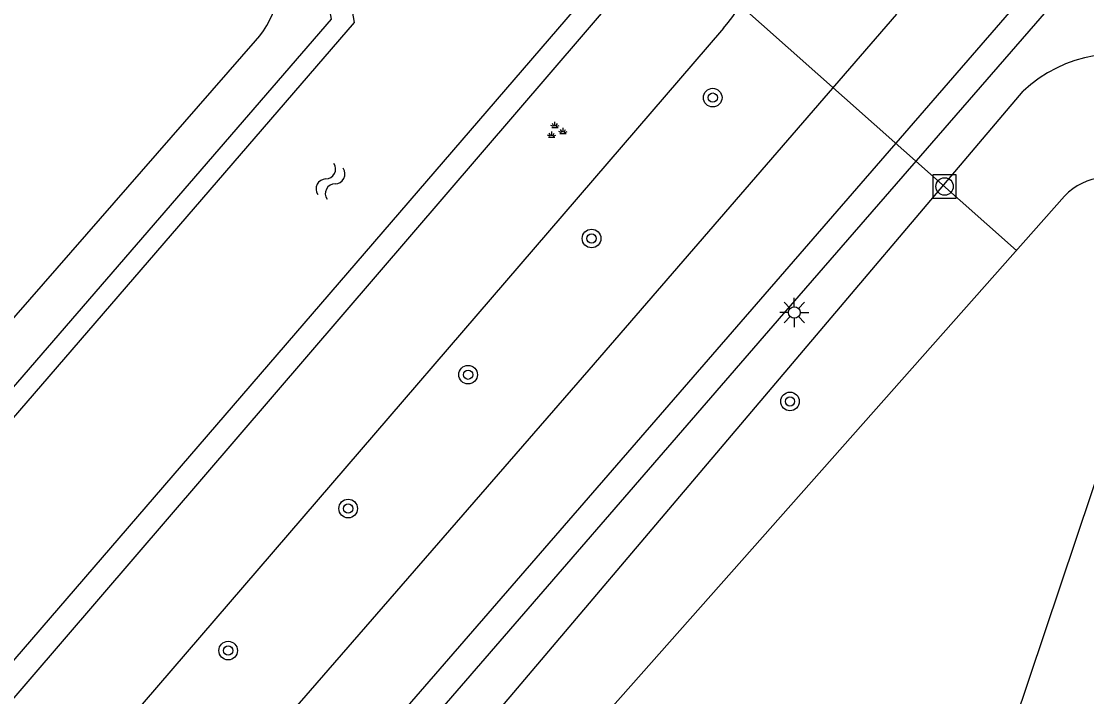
# Model space of a CAD drawing. Extents: x 128000 to 131008, y 398996 to 402500.
# Drawn here: x 129108 to 129153.73, y 399870.6 to 399899.59 of the extents above; entities that cross this region are included whole.
import ezdxf

# ---------------------------------------------------------------- set-up
doc = ezdxf.new("R2010")
doc.units = 0
for name, color, linetype in [('gg-knt-BGT kruinlijn', 7, 'Continuous'), ('gg-knt-verharding', 7, 'Continuous'), ('gg-knt-verharding nz', 7, 'Continuous'), ('gg-kntw-beschoeiing', 7, 'Continuous'), ('gg-kntw-bovenkant insteek waterloop', 7, 'Continuous'), ('gg-kntw-waterlijn', 7, 'Continuous'), ('gg-kwrk-duiker nz buis', 7, 'Continuous'), ('gt-symb-boom', 7, 'Continuous'), ('gt-symb-groenvak', 7, 'Continuous'), ('gt-symb-lichtmast', 7, 'Continuous'), ('gt-symb-rioolschacht', 7, 'Continuous'), ('gt-symb-watersymbool', 7, 'Continuous')]:
    doc.layers.add(name, color=color, linetype=linetype)

# ---------------------------------------------------------------- blocks, each defined once
blk = doc.blocks.new('gt0-BOOM')
at = {"layer": 'gt-symb-boom'}
for radius in [0.4, 0.2]:
    blk.add_circle((0, 0), radius, dxfattribs=at)
blk = doc.blocks.new('gt0-RS')
at = {"layer": 'gt-symb-rioolschacht'}
blk.add_lwpolyline([(-0.5, -0.5), (0.5, -0.5), (0.5, 0.5), (-0.5, 0.5)], close=True, dxfattribs=at)
blk.add_circle((0, 0), 0.375, dxfattribs=at)
blk = doc.blocks.new('gt0-WA')
at = {"layer": 'gt-symb-watersymbool'}
for centre, start, end in [((-0.323, 0.022), 28.0725, 151.9275), ((0.427, 0.422), 208.0725, 331.9275), ((-0.323, -0.428), 28.0725, 151.9275), ((0.427, -0.028), 208.0725, 331.9275)]:
    blk.add_arc(centre, 0.425, start, end, dxfattribs=at)
blk = doc.blocks.new('gt0-GRVAK')
at = {"layer": 'gt-symb-groenvak'}
for p, q in [((-0.11, 0.189), (-0.228, 0.24)), ((-0.182, 0.153), (0.088, 0.153)), ((-0.091, 0.211), (-0.156, 0.322)), ((-0.047, 0.214), (-0.047, 0.393)), ((-0.004, 0.211), (0.061, 0.322)), ((0.015, 0.189), (0.133, 0.24)), ((0.262, -0.052), (0.197, 0.059)), ((0.305, -0.049), (0.305, 0.13)), ((0.349, -0.052), (0.414, 0.059)), ((-0.245, -0.228), (-0.363, -0.177)), ((-0.318, -0.264), (-0.047, -0.264)), ((-0.226, -0.206), (-0.291, -0.095)), ((-0.183, -0.203), (-0.183, -0.024)), ((-0.139, -0.206), (-0.074, -0.095)), ((-0.12, -0.228), (-0.002, -0.177)), ((0.243, -0.074), (0.125, -0.023)), ((0.17, -0.11), (0.441, -0.11)), ((0.368, -0.074), (0.486, -0.023))]:
    blk.add_line(p, q, dxfattribs=at)
blk = doc.blocks.new('gt0-LMAST')
at = {"layer": 'gt-symb-lichtmast'}
for p, q in [((-0.005, 0.246), (-0.005, 0.621)), ((-0.182, 0.173), (-0.447, 0.438)), ((0.172, 0.173), (0.437, 0.438)), ((-0.255, -0.004), (-0.63, -0.004)), ((-0.182, -0.181), (-0.447, -0.446)), ((-0.005, -0.254), (-0.005, -0.629)), ((0.437, -0.446), (0.172, -0.181)), ((0.245, -0.004), (0.62, -0.004))]:
    blk.add_line(p, q, dxfattribs=at)
blk.add_circle((-0.005, -0.004), 0.25, dxfattribs=at)

msp = doc.modelspace()

# ---------------------------------------------------------------- linework, layer by layer
at = {"layer": 'gg-knt-BGT kruinlijn'}
msp.add_line((129138.142, 399899.286), (129053.21, 399800.58), dxfattribs=at)
msp.add_lwpolyline([(129038.437, 399807.448), (129039.17, 399808.35), (129118.061, 399898.75)], dxfattribs=at)
for centre, radius, start, end in [((129131.906, 399904.596), 8.19, 319.582, 30.4649), ((129114.64, 399901.709), 4.523, 319.1375, 13.9449)]:
    msp.add_arc(centre, radius, start, end, dxfattribs=at)
at = {"layer": 'gg-knt-verharding'}
for points in [[(129160.258, 399909.557), (129140.9, 399887.263), (129124.207, 399867.979), (129107.717, 399849.01), (129091.462, 399830.264), (129078.212, 399815.016)], [(129056.629, 399797.534), (129063.898, 399805.65), (129080.461, 399824.799), (129106.17, 399854.477), (129132.381, 399884.624), (129145.581, 399899.889)]]:
    msp.add_lwpolyline(points, dxfattribs=at)
at = {"layer": 'gg-knt-verharding nz'}
msp.add_lwpolyline([(129069.778, 399807.019), (129172.048, 399924.921), (129172.955, 399924.13)], dxfattribs=at)
at = {"layer": 'gg-kntw-beschoeiing'}
for points in [[(129120.866, 399912.532), (129120.21, 399911.18), (129122.29, 399899.53), (129041.83, 399806.28), (129041.687, 399804.994)], [(129044.37, 399802.219), (129045.46, 399801.24), (129046.77, 399801.49), (129134.422, 399903.198)]]:
    msp.add_lwpolyline(points, dxfattribs=at)
at = {"layer": 'gg-kntw-bovenkant insteek waterloop'}
for points in [[(129040.708, 399805.355), (129040.96, 399805.985), (129042.34, 399808.285), (129121.317, 399899.684), (129119.17, 399911.645), (129119.913, 399912.992)], [(129135.154, 399902.567), (129047.247, 399800.157), (129045.714, 399800.311), (129043.906, 399801.706)], [(129161.05, 399892.242), (129144.131, 399836.65), (129135.881, 399832.68), (129115.251, 399851.19), (129115.601, 399854.78), (129151.001, 399896.59)]]:
    msp.add_lwpolyline(points, dxfattribs=at)
msp.add_arc((129155.079, 399892.229), 5.971, 0.1239, 133.0818, dxfattribs=at)
at = {"layer": 'gg-kntw-waterlijn'}
msp.add_line((129119.387, 399854.379), (129152.786, 399892.088), dxfattribs=at)
msp.add_lwpolyline([(129156.619, 399887.315), (129145.915, 399855.442), (129144.494, 399850.241), (129141.747, 399839.895)], dxfattribs=at)
msp.add_arc((129154.725, 399890.193), 2.711, 341.3411, 135.6683, dxfattribs=at)
at = {"layer": 'gg-kwrk-duiker nz buis'}
msp.add_line((129136.58, 399902.33), (129150.72, 399889.755), dxfattribs=at)

# ---------------------------------------------------------------- block references
at = {"layer": 'gt-symb-boom'}
for p in [(129137.681, 399896.311), (129132.48, 399890.265), (129127.181, 399884.419), (129140.998, 399883.271), (129122.033, 399878.671), (129116.881, 399872.575)]:
    msp.add_blockref('gt0-BOOM', p, dxfattribs=at)
at = {"layer": 'gt-symb-groenvak'}
msp.add_blockref('gt0-GRVAK', (129130.953, 399894.878), dxfattribs=at)
at = {"layer": 'gt-symb-lichtmast'}
msp.add_blockref('gt0-LMAST', (129141.188, 399887.092), dxfattribs=at)
at = {"layer": 'gt-symb-rioolschacht'}
msp.add_blockref('gt0-RS', (129147.634, 399892.499), dxfattribs=at)
at = {"layer": 'gt-symb-watersymbool', "rotation": 62.48693881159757}
msp.add_blockref('gt0-WA', (129121.245, 399892.671), dxfattribs=at)

doc.saveas('drawing.dxf')
